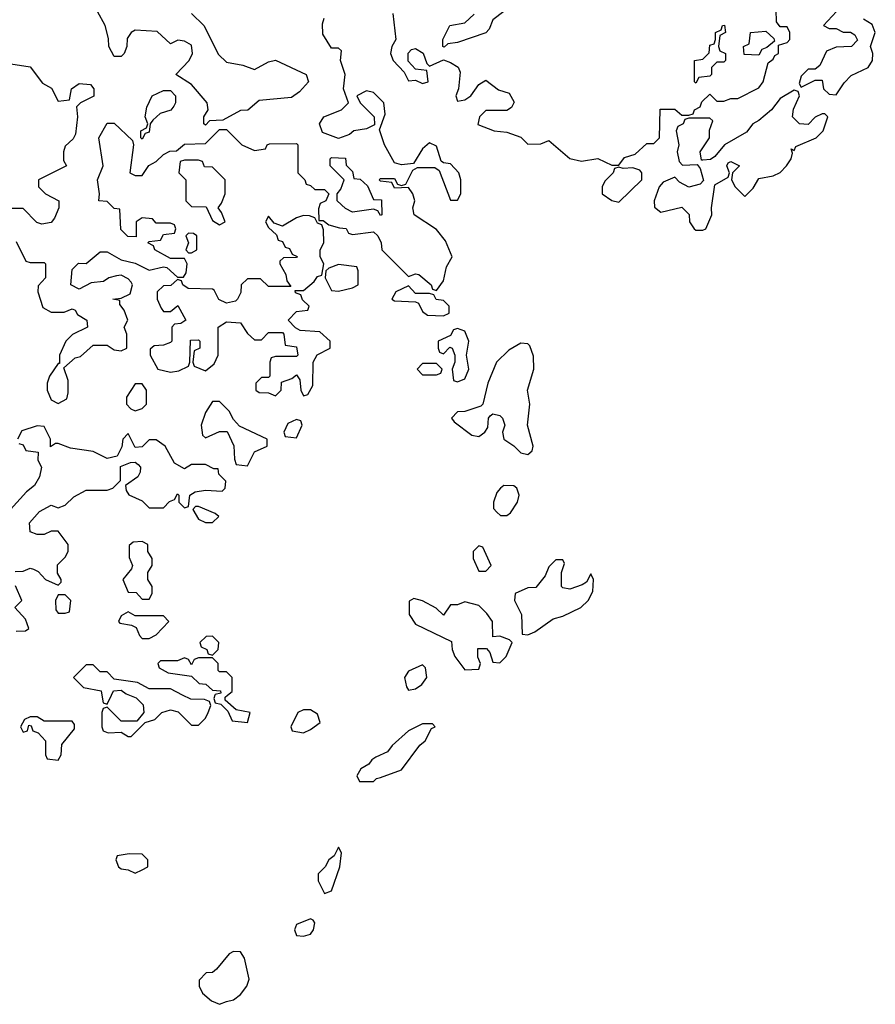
# Model space of a CAD drawing. Header units: inches. Extents: x 2701323 to 2964515, y 494916 to 722124.
# Tile 438 of 656: x 2864660 to 2867102, y 599118 to 601927. Entities that reach past the tile are written whole.
import ezdxf

# ---------------------------------------------------------------- set-up
doc = ezdxf.new("R2010")
doc.units = ezdxf.units.IN
doc.header["$MEASUREMENT"] = 0
doc.layers.add('C8569', color=7, linetype='Continuous')
doc.layers.add('C8660', color=7, linetype='Continuous')

msp = doc.modelspace()

# ---------------------------------------------------------------- linework, layer by layer
at = {"layer": 'C8569', "color": 2, "elevation": 2}
for points in [[(2864973.2, 600000), (2864992.7, 599992.7), (2865012, 599972), (2865014, 599950), (2864994, 599926), (2864950, 599926), (2864910, 599966), (2864898, 599962), (2864894, 599950), (2864894, 599910), (2864898, 599898), (2864912.7, 599892.7), (2864950, 599894), (2864970, 599882), (2864978, 599882), (2865018, 599922), (2865046, 599930), (2865066, 599950), (2865090, 599958), (2865112.7, 599952.7), (2865150, 599914), (2865170, 599914), (2865190, 599934), (2865198, 599950), (2865206, 599970), (2865202, 599982), (2865187.3, 599987.3), (2865148, 599988), (2865124.8, 600000)], [(2864894.6, 600000), (2864898, 599978), (2864910, 599974), (2864921.6, 600000)], [(2865217.3, 600000), (2865214, 599990), (2865218, 599978), (2865234, 599974), (2865254, 599954), (2865266.4, 599926.4), (2865310, 599922), (2865318, 599950), (2865278, 599958), (2865246, 599986), (2865246, 599994), (2865253.5, 600000)]]:
    msp.add_lwpolyline(points, dxfattribs=at)
for points in [[(2864710, 599938), (2864690, 599938), (2864674, 599930), (2864662, 599910), (2864670, 599894), (2864682, 599898), (2864686, 599914), (2864692.7, 599912.7), (2864698, 599898), (2864712.7, 599892.7), (2864734, 599870), (2864734, 599830), (2864738, 599818), (2864770, 599814), (2864778, 599830), (2864780.4, 599859.6), (2864816.4, 599903.6), (2864816.4, 599916.4), (2864810, 599926), (2864730, 599926)], [(2865490, 599958), (2865470, 599958), (2865454, 599950), (2865434, 599910), (2865438, 599898), (2865470, 599892), (2865490, 599902), (2865518, 599922), (2865510, 599946)], [(2865838, 599918), (2865810, 599918), (2865770, 599898), (2865723.5, 599856.5), (2865710, 599838), (2865676.9, 599823.1), (2865664.7, 599815.3), (2865656.9, 599803.1), (2865634, 599790), (2865622, 599770), (2865630, 599754), (2865670, 599754), (2865678, 599762), (2865690, 599764.7), (2865750, 599787.3), (2865802.5, 599857.5), (2865817.2, 599870), (2865835.3, 599904.7), (2865846, 599910)], [(2864972.7, 599547.3), (2864938, 599542), (2864934, 599530), (2864942, 599510), (2864950, 599504.7), (2864970, 599502), (2864990, 599492), (2865010, 599502), (2865026, 599510), (2865026, 599530), (2865010, 599546)], [(2865570, 599566), (2865558, 599542), (2865542, 599530), (2865532, 599510), (2865512, 599490), (2865512, 599470), (2865530, 599434), (2865550, 599442), (2865574, 599510), (2865578, 599550)], [(2865490, 599362), (2865450, 599346), (2865444.7, 599330), (2865450, 599314), (2865470, 599312), (2865490, 599318), (2865499, 599330), (2865502, 599350), (2865498, 599358)], [(2865270, 599268.7), (2865258, 599262), (2865222, 599218), (2865210, 599208.7), (2865192, 599208), (2865172.7, 599187.3), (2865172, 599170), (2865182, 599150), (2865207.5, 599127.5), (2865230, 599118), (2865250, 599126), (2865270, 599131), (2865290, 599146), (2865308.7, 599170), (2865315.3, 599190), (2865302, 599250), (2865290, 599268)]]:
    msp.add_lwpolyline(points, close=True, dxfattribs=at)
at = {"layer": 'C8660', "color": 2, "elevation": 2}
for points in [[(2865724.7, 601944.7), (2865734, 601870), (2865722, 601850), (2865718, 601830), (2865726, 601810), (2865756.9, 601776.9), (2865770, 601752), (2865790, 601754), (2865810, 601744.7), (2865826, 601750), (2865822, 601782), (2865790, 601786), (2865768.4, 601808.4), (2865768.7, 601831.3), (2865778, 601842), (2865790, 601844.7), (2865811.2, 601831.1), (2865822, 601802), (2865830, 601794), (2865870, 601812), (2865890, 601804.7), (2865911.2, 601791.1), (2865916.9, 601776.9), (2865912, 601730), (2865904.7, 601710), (2865910, 601694), (2865930, 601698), (2865948, 601710), (2865970, 601742), (2865990, 601754), (2866026.4, 601726.4), (2866056.9, 601716.9), (2866071.6, 601691.6), (2866063.6, 601676.4), (2866050, 601668), (2865990, 601668), (2865972, 601650), (2865967.7, 601627.7), (2866014, 601610), (2866050, 601606), (2866090, 601592), (2866110, 601572), (2866147.3, 601572.7), (2866170, 601582), (2866230, 601531.3), (2866263.5, 601523.5), (2866310, 601531), (2866350, 601512), (2866370, 601512), (2866386, 601534), (2866416.4, 601543.6), (2866450, 601574), (2866470, 601574), (2866486, 601590), (2866488.4, 601671.6), (2866530, 601672), (2866550, 601654), (2866570, 601654), (2866582, 601658), (2866586, 601670), (2866602, 601678), (2866607.3, 601692.7), (2866630, 601714), (2866650, 601694), (2866670, 601694), (2866690, 601702), (2866710, 601702), (2866770, 601732), (2866782, 601750), (2866796.4, 601803.6), (2866810, 601814), (2866815.3, 601824.7), (2866826, 601830), (2866826, 601854), (2866850, 601862), (2866858, 601870), (2866858, 601890), (2866850, 601906), (2866830, 601906), (2866820.4, 601920.4), (2866818, 601990)], [(2864650, 601294), (2864678, 601238), (2864690, 601234), (2864730, 601234), (2864734, 601230), (2864734, 601190), (2864712.7, 601167.3), (2864712, 601150), (2864726, 601106), (2864750, 601092), (2864787.3, 601092.7), (2864810, 601102), (2864818, 601098), (2864825.4, 601085.4), (2864852, 601070), (2864854, 601050), (2864811.2, 601028.9), (2864792, 601010), (2864774, 600970), (2864774, 600946), (2864770, 600946), (2864744.7, 600910), (2864738, 600890), (2864738, 600870), (2864750, 600842), (2864770, 600832), (2864794.6, 600845.4), (2864798, 600862), (2864798, 600898), (2864786, 600934), (2864818, 600962), (2864833.6, 600966.4), (2864870, 600998), (2864910, 600998), (2864930, 600984.7), (2864950, 600982), (2864966, 600990), (2864966, 601030), (2864958, 601050), (2864968.7, 601070), (2864958, 601098), (2864946, 601114), (2864946, 601126), (2864926, 601130), (2864950, 601132), (2864975.3, 601144.7), (2864982, 601170), (2864978, 601178), (2864970, 601188), (2864950, 601198), (2864936.4, 601196.4), (2864914, 601190), (2864899.6, 601180.4), (2864863.6, 601176.4), (2864830, 601158), (2864806, 601170), (2864810, 601214), (2864828, 601232), (2864850, 601231.3), (2864890, 601264.7), (2864910, 601264.7), (2864950, 601242), (2864990, 601232), (2865030, 601212), (2865070, 601222), (2865079.6, 601219.6), (2865110, 601192), (2865127.3, 601192.7), (2865135.3, 601204.7), (2865138, 601230), (2865130, 601246), (2865090, 601246), (2865046, 601270), (2865042, 601282), (2865026, 601290), (2865030, 601294), (2865062, 601298), (2865070, 601314), (2865102, 601318), (2865106, 601330), (2865102, 601342), (2865090, 601346), (2865050, 601346), (2865039, 601359), (2865010, 601362), (2864992, 601350), (2864992.7, 601307.3), (2864968.4, 601308.4), (2864948.4, 601328.4), (2864946, 601386), (2864930, 601388), (2864910, 601408), (2864886, 601410), (2864888, 601430), (2864882, 601470), (2864898, 601510), (2864886, 601590), (2864910, 601632), (2864930, 601632), (2864982, 601582), (2864984.7, 601570), (2864974, 601490), (2864990, 601482), (2865010, 601482), (2865028.8, 601511.1), (2865050, 601522), (2865070, 601542), (2865088.4, 601551.6), (2865107.3, 601552.7), (2865130, 601572), (2865190, 601574), (2865230, 601614), (2865250, 601614), (2865294, 601570), (2865330, 601554), (2865362, 601558), (2865366, 601570), (2865372.7, 601572.7), (2865450, 601574), (2865454, 601570), (2865454, 601490), (2865474, 601470), (2865478, 601458), (2865490, 601454), (2865502, 601442), (2865530, 601442), (2865542, 601430), (2865534, 601410), (2865518, 601402), (2865512.7, 601387.3), (2865514, 601354), (2865526, 601354), (2865542, 601342), (2865572.7, 601332.7), (2865591.6, 601331.6), (2865598, 601318), (2865610, 601314), (2865670, 601322), (2865682, 601310), (2865692, 601290), (2865694, 601270), (2865770, 601194), (2865790, 601202), (2865799.6, 601199.6), (2865834, 601170), (2865838, 601158), (2865850, 601154), (2865870, 601182), (2865878, 601222), (2865894, 601250), (2865875.5, 601295.5), (2865850, 601328.7), (2865786, 601370), (2865782, 601390), (2865788, 601410), (2865782, 601430), (2865770, 601448), (2865730, 601446), (2865722, 601462), (2865690, 601466), (2865686, 601470), (2865690, 601474), (2865730, 601474), (2865738, 601458), (2865750, 601454), (2865762, 601458), (2865782, 601498), (2865795.3, 601504.7), (2865844.7, 601504.7), (2865856.9, 601496.9), (2865890, 601412), (2865910, 601412), (2865919, 601430), (2865919.3, 601470), (2865913.2, 601490), (2865890, 601515.3), (2865870, 601518), (2865863.1, 601523.1), (2865850, 601566), (2865830, 601575.3), (2865810, 601558), (2865783.6, 601516.4), (2865750, 601513.2), (2865730, 601518), (2865701.2, 601570), (2865687.3, 601612.7), (2865703.1, 601656.9), (2865699, 601690), (2865670, 601719), (2865650, 601724), (2865622, 601710), (2865631.3, 601690), (2865672, 601650), (2865672.7, 601627.3), (2865650, 601615.3), (2865614, 601610), (2865601, 601599), (2865570, 601588), (2865524.7, 601604.7), (2865515.3, 601630), (2865528, 601650), (2865578, 601670), (2865598, 601690), (2865584, 601730), (2865588.7, 601770), (2865575.3, 601810), (2865578, 601838), (2865570, 601846), (2865550, 601846), (2865525.2, 601885.2), (2865524.7, 601915.3), (2865528.8, 601931.1)], [(2865150, 601944.7), (2865186, 601910), (2865227.9, 601827.9), (2865250, 601806), (2865297.3, 601797.3), (2865330, 601784.7), (2865370, 601806.8), (2865390, 601811.3), (2865478, 601770), (2865484.7, 601750), (2865458.8, 601721.2), (2865435.3, 601704.7), (2865343.6, 601696.4), (2865311, 601669), (2865290, 601668), (2865239.6, 601640.4), (2865202, 601638), (2865190, 601626), (2865186, 601630), (2865186, 601650), (2865198, 601670), (2865195.3, 601690), (2865150, 601742), (2865106, 601770), (2865144, 601810), (2865153.2, 601830), (2865150, 601854), (2865130, 601865.2), (2865111.3, 601868.7), (2865090, 601858), (2865052.7, 601892.7), (2864990, 601897.2), (2864978, 601890), (2864967.1, 601872.9), (2864966, 601850), (2864958, 601830), (2864950, 601822), (2864930, 601822), (2864914, 601850), (2864913.6, 601873.6), (2864904, 601910), (2864882, 601950)], [(2866042, 601950), (2866010, 601926), (2865999.8, 601900.2), (2865990, 601889), (2865910, 601862), (2865882, 601858), (2865871.6, 601848.4), (2865868, 601850), (2865868, 601870), (2865888, 601910), (2865930, 601918), (2865957.2, 601942.8)], [(2866991.3, 601950), (2866954, 601910), (2866970, 601902), (2866990, 601902), (2867010, 601891.3), (2867031.3, 601891.3), (2867043.6, 601883.6), (2867051.6, 601868.4), (2867034, 601850), (2866990, 601848), (2866962.8, 601837.2), (2866943.6, 601796.4), (2866930, 601786), (2866910, 601786), (2866890, 601766), (2866884.7, 601744.7), (2866890, 601734), (2866930, 601754), (2866950, 601754), (2866954, 601730), (2866970, 601714), (2866990, 601712), (2867012.9, 601747.1), (2867032.7, 601767.3), (2867082, 601790), (2867094, 601810), (2867095.3, 601830), (2867088, 601850), (2867102, 601890), (2867093.2, 601913.2), (2867068.7, 601928.7)], [(2864610, 601804.7), (2864690, 601792), (2864725.4, 601745.4), (2864751.2, 601731.1), (2864770, 601694), (2864802, 601698), (2864808, 601730), (2864830, 601744.7), (2864862, 601742), (2864872, 601730), (2864871.3, 601708.7), (2864834, 601690), (2864822, 601678), (2864824.7, 601650), (2864819.6, 601600.4), (2864812.7, 601587.3), (2864790, 601566), (2864784.7, 601550), (2864784.7, 601524.7), (2864794, 601510), (2864714, 601470), (2864714, 601450), (2864734, 601430), (2864772, 601410), (2864772, 601390), (2864759.8, 601360.2), (2864750, 601348.7), (2864723.1, 601343.1), (2864708.7, 601348.7), (2864670, 601388), (2864630, 601388)], [(2864647.3, 600352.7), (2864670, 600354), (2864690, 600362), (2864699.6, 600359.6), (2864712.7, 600352.7), (2864734, 600330), (2864770, 600314), (2864778, 600322), (2864778, 600330), (2864768, 600348), (2864768, 600372), (2864790, 600394), (2864798, 600410), (2864798, 600430), (2864770, 600468), (2864750, 600468), (2864730, 600458), (2864710, 600458), (2864690, 600466), (2864688.4, 600491.6), (2864716.4, 600523.6), (2864750, 600542), (2864770, 600534), (2864790, 600542), (2864814.6, 600565.4), (2864850, 600584.7), (2864910, 600584.7), (2864926, 600590), (2864947.3, 600612.7), (2864948, 600652), (2864976.4, 600663.6), (2864990, 600664.7), (2864998, 600658), (2865004.7, 600650), (2865003.6, 600636.4), (2864996.9, 600623.1), (2864962, 600598), (2864963.6, 600583.6), (2864971.6, 600571.6), (2865010, 600554), (2865030, 600534), (2865070, 600534), (2865087.3, 600552.7), (2865102, 600558), (2865110, 600574), (2865114, 600570), (2865114, 600550), (2865130, 600534), (2865142, 600538), (2865146, 600570), (2865160.4, 600579.6), (2865190, 600584.7), (2865238, 600582), (2865246, 600590), (2865248, 600610), (2865228, 600630), (2865226, 600646), (2865214, 600646), (2865190, 600658), (2865150, 600658), (2865130, 600646), (2865102, 600662), (2865075.3, 600710), (2865050, 600728.7), (2865030, 600728), (2865010, 600708), (2864990, 600706), (2864970, 600746), (2864954, 600730), (2864951.6, 600708.4), (2864938, 600682), (2864910, 600675.3), (2864870, 600695.3), (2864804.7, 600704.7), (2864770, 600718), (2864762, 600718), (2864748, 600708), (2864748, 600730), (2864730, 600766), (2864710, 600768), (2864666.4, 600753.6), (2864654, 600730)], [(2864658, 600718), (2864670, 600714), (2864678, 600698), (2864712.7, 600692.7), (2864712, 600670), (2864722, 600650), (2864716.9, 600623.1), (2864702, 600598), (2864679.6, 600580.4), (2864634, 600530)], [(2864650, 600182), (2864676.4, 600183.6), (2864686, 600190), (2864676.4, 600216.4), (2864646, 600250), (2864666, 600270), (2864648, 600312)], [(2865253.5, 600000), (2865266, 600010), (2865266, 600050), (2865250, 600066), (2865230, 600066), (2865226, 600070), (2865226, 600090), (2865210, 600106), (2865170, 600106), (2865158, 600102), (2865150, 600086), (2865142, 600102), (2865130, 600106), (2865110, 600098), (2865062, 600098), (2865054, 600090), (2865058, 600078), (2865083.6, 600063.6), (2865150, 600054), (2865172.7, 600032.7), (2865191.6, 600031.6), (2865210, 600014), (2865232.7, 600012.7), (2865234, 600006), (2865218, 600002), (2865217.3, 600000)], [(2865124.8, 600000), (2865090, 600018), (2865030, 600018), (2864996.4, 600036.4), (2864930, 600046), (2864910, 600066), (2864890, 600066), (2864870, 600086), (2864850, 600086), (2864814, 600050), (2864842, 600022), (2864892.7, 600012.7), (2864894.6, 600000)], [(2864921.6, 600000), (2864927.3, 600012.7), (2864950, 600014), (2864963.6, 600003.6), (2864973.2, 600000)]]:
    msp.add_lwpolyline(points, dxfattribs=at)
for points in [[(2866590, 601746), (2866586, 601750), (2866586, 601810), (2866610, 601814), (2866628, 601832), (2866630, 601854), (2866642, 601858), (2866646, 601870), (2866646, 601890), (2866662, 601898), (2866666, 601910), (2866671.6, 601911.6), (2866674, 601890), (2866658, 601882), (2866654, 601850), (2866658, 601838), (2866674, 601830), (2866674, 601810), (2866670, 601806), (2866650, 601806), (2866634, 601790), (2866634, 601770), (2866630, 601766), (2866598, 601762)], [(2866770, 601826), (2866727.3, 601827.3), (2866726, 601850), (2866742, 601858), (2866746, 601890), (2866790, 601894), (2866812.7, 601872.7), (2866814, 601866), (2866792.7, 601847.3), (2866778, 601842)], [(2865010, 601586), (2865006, 601590), (2865006, 601610), (2865022, 601618), (2865026, 601630), (2865018, 601650), (2865023.1, 601676.9), (2865038, 601710), (2865070, 601724.7), (2865090, 601724.7), (2865104.7, 601710), (2865104.7, 601690), (2865099.8, 601680.2), (2865091, 601669), (2865061, 601659), (2865039.6, 601640.4), (2865032, 601630), (2865030, 601606), (2865018, 601602)], [(2866870, 601726), (2866830, 601702), (2866806, 601670), (2866770, 601639), (2866752, 601630), (2866734.4, 601605.6), (2866671.3, 601570), (2866643.6, 601536.4), (2866631.6, 601528.4), (2866610, 601526), (2866606, 601526), (2866602, 601550), (2866628.7, 601590), (2866628.4, 601611.6), (2866638, 601638), (2866630, 601646), (2866570, 601646), (2866558, 601642), (2866554, 601630), (2866538, 601622), (2866534, 601610), (2866541, 601570), (2866536, 601550), (2866542, 601522), (2866551.6, 601511.6), (2866594, 601514), (2866602, 601502), (2866611.6, 601468.4), (2866602, 601458), (2866570, 601449), (2866543.2, 601463.2), (2866530, 601478), (2866496.9, 601463.1), (2866484.7, 601450), (2866471.3, 601410), (2866471.6, 601391.6), (2866490, 601378), (2866550, 601392), (2866570.7, 601370.7), (2866571.3, 601350), (2866584.7, 601330), (2866590, 601326), (2866610, 601326), (2866618, 601330), (2866635.3, 601370), (2866634, 601390), (2866644, 601456), (2866682, 601478), (2866686, 601490), (2866678, 601510), (2866682, 601518), (2866690, 601522), (2866714, 601510), (2866694, 601490), (2866692, 601470), (2866702, 601450), (2866730, 601422), (2866753.6, 601446.4), (2866770, 601474), (2866810, 601481), (2866830, 601491.3), (2866848.7, 601510), (2866862, 601530), (2866866, 601546), (2866862, 601558), (2866870, 601554), (2866875.3, 601564.7), (2866933.2, 601590), (2866952.7, 601610), (2866966, 601650), (2866958, 601658), (2866950, 601658), (2866930, 601648.7), (2866910, 601628), (2866886, 601630), (2866866, 601650), (2866868.4, 601671.6), (2866886, 601710), (2866882, 601722)], [(2865690, 601368), (2865682, 601382), (2865670, 601386), (2865610, 601378), (2865590, 601388), (2865566, 601410), (2865566, 601430), (2865576.4, 601443.6), (2865586, 601470), (2865546, 601510), (2865546, 601530), (2865550, 601534), (2865590, 601532), (2865592, 601512), (2865610, 601494), (2865614, 601474), (2865631.6, 601471.6), (2865652.7, 601452.7), (2865670, 601414), (2865692.7, 601412.7), (2865694, 601370)], [(2865170, 601526), (2865130, 601526), (2865118, 601522), (2865114, 601490), (2865134, 601470), (2865134, 601410), (2865150, 601394), (2865192.7, 601392.7), (2865210, 601354), (2865230, 601342), (2865246, 601350), (2865236.4, 601376.4), (2865226, 601390), (2865236.4, 601403.6), (2865246, 601430), (2865246, 601470), (2865210, 601506), (2865187.3, 601507.3), (2865182, 601522)], [(2866370, 601506), (2866358, 601502), (2866354, 601490), (2866330, 601466), (2866322, 601450), (2866322, 601430), (2866350, 601411.3), (2866370, 601406), (2866435.3, 601470), (2866435.3, 601490), (2866430, 601498), (2866410, 601504), (2866382, 601502)], [(2865470, 601368), (2865450, 601362), (2865410, 601338), (2865386, 601346), (2865370, 601366), (2865362, 601350), (2865370, 601334), (2865392.7, 601312.7), (2865398, 601298), (2865410, 601294), (2865418, 601278), (2865430, 601274), (2865438, 601258), (2865451.6, 601251.6), (2865450, 601248), (2865412.7, 601247.3), (2865402, 601238), (2865402, 601230), (2865419.6, 601199.6), (2865422, 601182), (2865434, 601166), (2865370, 601166), (2865347.3, 601187.3), (2865310, 601188), (2865292, 601170), (2865291.2, 601148.9), (2865282, 601130), (2865276, 601124), (2865250, 601118), (2865228.8, 601128.9), (2865215.3, 601155.3), (2865210, 601158), (2865140.4, 601160.4), (2865126, 601170), (2865122, 601182), (2865110, 601186), (2865091.6, 601168.4), (2865070, 601168), (2865052, 601150), (2865052, 601130), (2865063.6, 601103.6), (2865070, 601094), (2865090, 601094), (2865111.6, 601111.6), (2865134, 601070), (2865119.6, 601060.4), (2865102, 601058), (2865094, 601050), (2865094, 601010), (2865090, 601006), (2865070, 600998), (2865043.6, 600996.4), (2865032.7, 600987.3), (2865032, 600970), (2865054, 600930), (2865090, 600921), (2865114.6, 600925.4), (2865142, 600938), (2865146, 600950), (2865147.3, 601012.7), (2865170, 601014), (2865174, 601010), (2865174, 600990), (2865158, 600982), (2865154, 600950), (2865158, 600938), (2865190, 600924.7), (2865215.3, 600944.7), (2865226, 600970), (2865226, 601050), (2865250, 601064.7), (2865290, 601062), (2865310, 601032), (2865330, 601014), (2865350, 601014), (2865370, 601034), (2865410, 601034), (2865414, 601030), (2865418, 600998), (2865450, 600994), (2865454, 600970), (2865450, 600966), (2865390, 600966), (2865378, 600962), (2865374, 600950), (2865374, 600910), (2865370, 600906), (2865350, 600906), (2865342, 600898), (2865334, 600890), (2865334, 600870), (2865343.6, 600863.6), (2865370, 600862), (2865390, 600854), (2865406, 600870), (2865407.3, 600892.7), (2865436.4, 600903.6), (2865450, 600914), (2865459.6, 600899.6), (2865462, 600870), (2865470, 600854), (2865482, 600858), (2865496.4, 600883.6), (2865498, 600950), (2865508.8, 600971.1), (2865546, 600990), (2865546, 601010), (2865516.4, 601036.4), (2865460.4, 601040.4), (2865447.3, 601047.3), (2865426, 601070), (2865450, 601094), (2865482, 601098), (2865486, 601110), (2865467.3, 601127.3), (2865462, 601142), (2865447.3, 601147.3), (2865446, 601154), (2865470, 601154), (2865500.4, 601179.6), (2865510, 601194), (2865522, 601198), (2865528, 601230), (2865518, 601250), (2865518, 601270), (2865528, 601290), (2865527.3, 601327.3), (2865522, 601342), (2865510, 601346), (2865502, 601362), (2865487.3, 601367.3)], [(2865142, 601318), (2865134, 601310), (2865142, 601290), (2865134, 601270), (2865142, 601262), (2865150, 601262), (2865166, 601270), (2865166, 601310), (2865156.4, 601316.4)], [(2865570, 601228), (2865542, 601218), (2865534, 601210), (2865532, 601190), (2865550, 601154), (2865570, 601152), (2865610, 601162), (2865626, 601170), (2865626, 601210), (2865622, 601222)], [(2865770, 601168), (2865734, 601150), (2865722, 601130), (2865730, 601124.7), (2865790, 601122), (2865798, 601118), (2865810, 601094), (2865823.6, 601083.6), (2865870, 601082), (2865886, 601090), (2865886, 601110), (2865870, 601126), (2865848.4, 601128.4), (2865842, 601142), (2865830, 601146), (2865790, 601146)], [(2865910, 601046), (2865898, 601042), (2865890, 601026), (2865854, 601010), (2865854, 600990), (2865858, 600978), (2865870, 600974), (2865887.3, 600992.7), (2865894, 600990), (2865902, 600970), (2865902, 600950), (2865894, 600930), (2865898, 600898), (2865910, 600894), (2865930, 600902), (2865942, 600930), (2865935.3, 600970), (2865942, 601010), (2865930, 601038)], [(2866090, 601004), (2866055.9, 600984.1), (2866021, 600950), (2865996, 600890), (2865982, 600830), (2865976, 600824), (2865930, 600808.7), (2865910, 600808), (2865892, 600790), (2865899.6, 600779.6), (2865950, 600742), (2865970, 600738), (2865988, 600750), (2865996.4, 600763.6), (2865998, 600790), (2866003.1, 600796.9), (2866010, 600802), (2866030, 600798), (2866038, 600790), (2866044.7, 600770), (2866038, 600750), (2866042, 600730), (2866070, 600711.3), (2866090, 600691), (2866110, 600686), (2866123.1, 600696.9), (2866125.2, 600710), (2866109, 600770), (2866116, 600830), (2866109, 600870), (2866127, 600930), (2866126.6, 600966.6), (2866116, 600996), (2866110, 601002)], [(2865850, 600946), (2865810, 600946), (2865794, 600930), (2865810, 600914), (2865850, 600914), (2865862, 600918), (2865866, 600930)], [(2865010, 600888), (2864990, 600888), (2864964.7, 600850), (2864964.7, 600830), (2864976.9, 600816.9), (2864990, 600811.3), (2865010, 600818), (2865022, 600830), (2865022, 600870)], [(2865230, 600838), (2865210, 600838), (2865190, 600806), (2865178, 600770), (2865182, 600742), (2865190, 600734), (2865230, 600752), (2865252, 600752), (2865271.6, 600711.6), (2865272.7, 600672.7), (2865278, 600658), (2865310, 600654), (2865330, 600694), (2865366, 600710), (2865366, 600730), (2865287.3, 600767.3), (2865270, 600786), (2865258, 600810)], [(2865450, 600786), (2865425.4, 600774.6), (2865414, 600750), (2865418, 600738), (2865450, 600734), (2865466, 600770), (2865462, 600782)], [(2866042, 600598), (2866032, 600590), (2866022, 600578), (2866012, 600550), (2866012.7, 600532.7), (2866022, 600522), (2866032.7, 600512.7), (2866050, 600512), (2866060.4, 600519.6), (2866081.2, 600550), (2866085.2, 600570), (2866079, 600590), (2866070, 600597.2)], [(2865170, 600538), (2865162, 600538), (2865154, 600530), (2865170, 600502), (2865190, 600492), (2865210, 600492), (2865228, 600510), (2865218, 600518)], [(2865010, 600438), (2864983.6, 600436.4), (2864972.7, 600427.3), (2864972.7, 600392.7), (2864982, 600370), (2864979.6, 600360.4), (2864954, 600330), (2864970, 600294), (2864992.7, 600292.7), (2865010, 600274), (2865030, 600274), (2865038, 600290), (2865038, 600310), (2865026, 600330), (2865026, 600350), (2865038, 600370), (2865038, 600390), (2865026, 600410), (2865026, 600430)], [(2865970, 600426), (2865954, 600410), (2865954, 600390), (2865970, 600354), (2865990, 600354), (2866006, 600370), (2865982, 600422)], [(2866210, 600386), (2866190, 600386), (2866170, 600366), (2866159.8, 600340.2), (2866132.7, 600307.3), (2866110, 600306), (2866074, 600290), (2866072, 600270), (2866092, 600230), (2866094, 600174), (2866110, 600172), (2866130, 600181), (2866182.7, 600217.3), (2866210, 600224.9), (2866261.2, 600250), (2866282.7, 600270), (2866296, 600296), (2866298, 600330), (2866290, 600346), (2866278, 600322), (2866265.4, 600314.6), (2866230, 600302), (2866210, 600306), (2866206, 600310), (2866206, 600350), (2866215.3, 600375.3)], [(2864790, 600286), (2864770, 600286), (2864762, 600270), (2864763.6, 600243.6), (2864770, 600234), (2864790, 600234), (2864802, 600238), (2864806, 600270)], [(2865784.7, 600275.3), (2865772, 600268), (2865771.3, 600230), (2865790, 600202), (2865892.7, 600152.7), (2865894, 600130), (2865902, 600110), (2865930, 600072), (2865970, 600074), (2865975.3, 600090), (2865968, 600108), (2865967.3, 600132.7), (2865992.7, 600132.7), (2866002, 600122), (2866010, 600094), (2866030, 600092), (2866048, 600110), (2866066, 600150), (2866058, 600158), (2866030, 600168), (2866010, 600166), (2866009, 600210), (2865992.9, 600232.9), (2865970, 600255.3), (2865930, 600266), (2865910, 600258), (2865890, 600258), (2865870, 600228), (2865848.4, 600248.4), (2865810, 600268.7)], [(2864970, 600238), (2864950, 600226), (2864942, 600210), (2864945.4, 600205.4), (2864979.6, 600199.6), (2864992.7, 600192.7), (2865002, 600170), (2865010, 600162), (2865030, 600162), (2865050, 600172), (2865086, 600210), (2865070, 600226), (2864990, 600226)], [(2865210, 600168), (2865192.7, 600167.3), (2865174, 600150), (2865178, 600138), (2865194, 600130), (2865198, 600118), (2865210, 600114), (2865226, 600130), (2865228, 600150)], [(2865810, 600086), (2865770, 600068), (2865758, 600050), (2865763.6, 600023.6), (2865770, 600014), (2865790, 600018), (2865808, 600030), (2865822, 600050), (2865818, 600078)]]:
    msp.add_lwpolyline(points, close=True, dxfattribs=at)

doc.saveas('drawing.dxf')
